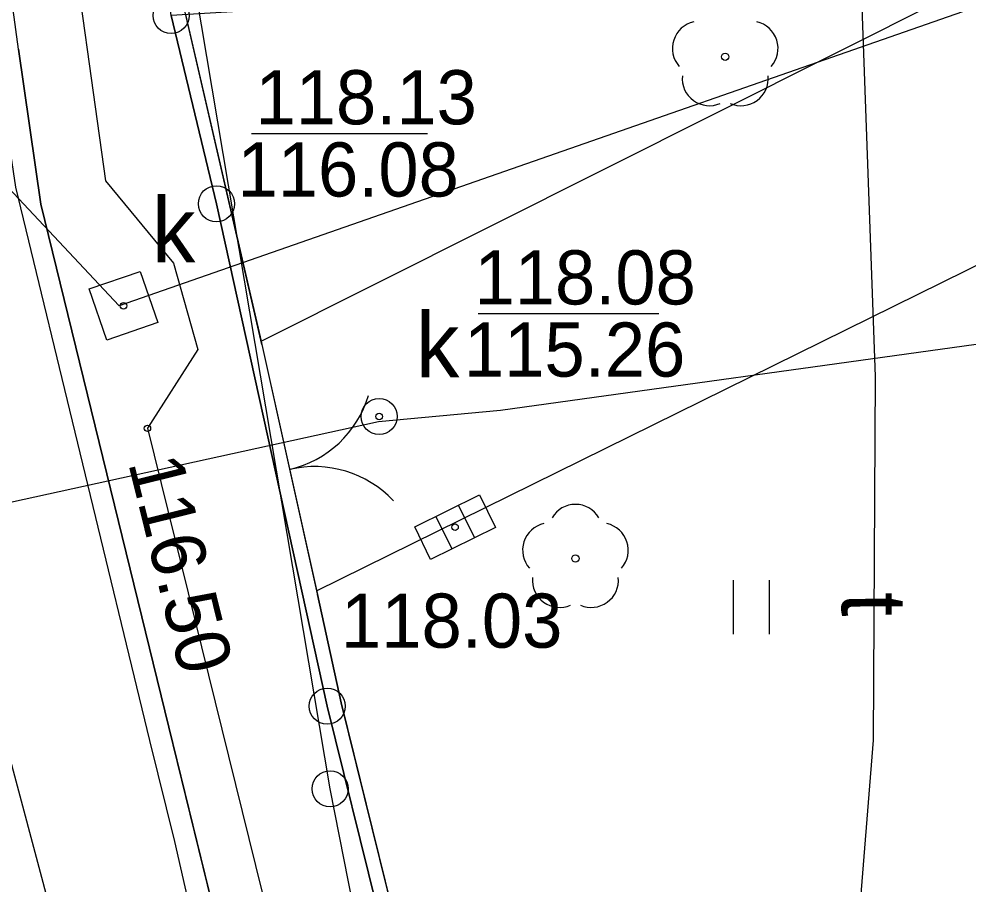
# Model space of a CAD drawing. Extents: x 6434771 to 6436222, y 5663454 to 5664782.
# Drawn here: x 6434945.61 to 6434958.77, y 5664249.33 to 5664261.33 of the extents above; entities that cross this region are included whole.
import ezdxf

# ---------------------------------------------------------------- set-up
doc = ezdxf.new("R2010")
doc.units = 0
for name, color, linetype in [('Warstwa 1', 7, 'Continuous'), ('Warstwa 10', 7, 'Continuous'), ('Warstwa 11', 7, 'Continuous'), ('Warstwa 12', 7, 'Continuous'), ('Warstwa 13', 7, 'Continuous'), ('Warstwa 14', 7, 'Continuous'), ('Warstwa 2', 7, 'Continuous'), ('Warstwa 23', 7, 'Continuous'), ('Warstwa 3', 7, 'Continuous'), ('Warstwa 4', 7, 'Continuous'), ('Warstwa 5', 7, 'Continuous'), ('Warstwa 6', 7, 'Continuous'), ('Warstwa 7', 7, 'Continuous'), ('Warstwa 8', 7, 'Continuous'), ('Warstwa 9', 7, 'Continuous')]:
    doc.layers.add(name, color=color, linetype=linetype)

msp = doc.modelspace()

# ---------------------------------------------------------------- linework, layer by layer
at = {"layer": 'Warstwa 1'}
for p, q in [((6434947.718, 5664261.379), (6434948.346, 5664258.771)), ((6434947.718, 5664261.379), (6434948.346, 5664258.771)), ((6434948.346, 5664258.771), (6434949.882, 5664251.812)), ((6434948.346, 5664258.771), (6434949.882, 5664251.812)), ((6434949.882, 5664251.812), (6434953.352, 5664237.768)), ((6434949.882, 5664251.812), (6434953.352, 5664237.768))]:
    msp.add_line(p, q, dxfattribs=at)
at = {"layer": 'Warstwa 10'}
for centre in [(6434947.718, 5664261.379), (6434948.346, 5664258.771), (6434949.882, 5664251.812)]:
    msp.add_circle(centre, 0.25, dxfattribs=at)
at = {"layer": 'Warstwa 11'}
for centre in [(6434955.395, 5664260.807), (6434953.32, 5664253.857)]:
    msp.add_circle(centre, 0.05, dxfattribs=at)
for centre, start, end in [((6434955.038, 5664260.923), 102.1471, 221.8529), ((6434955.752, 5664260.923), 318.1471, 77.8529), ((6434955.175, 5664260.504), 174.1471, 293.8529), ((6434955.615, 5664260.504), 246.1471, 5.8529), ((6434953.32, 5664254.232), 30.1471, 149.8529), ((6434952.963, 5664253.973), 102.1471, 221.8529), ((6434953.677, 5664253.973), 318.1471, 77.8529), ((6434953.1, 5664253.554), 174.1471, 293.8529), ((6434953.54, 5664253.554), 246.1471, 5.8529)]:
    msp.add_arc(centre, 0.375, start, end, dxfattribs=at)
at = {"layer": 'Warstwa 12'}
for points in [[(6434957.147, 5664211.78), (6434955.744, 5664228.009), (6434955.63, 5664228.49), (6434955.655, 5664228.95), (6434955.583, 5664232.911), (6434955.034, 5664236.308), (6434955.185, 5664238.846), (6434956.48, 5664239.251), (6434957.447, 5664251.34), (6434957.478, 5664256.38), (6434957.276, 5664262.013), (6434957.4, 5664262.312), (6434957.794, 5664262.627), (6434973.534, 5664269.107), (6434998.213, 5664277.97), (6434998.636, 5664278.165), (6434998.913, 5664277.961), (6435000.276, 5664273.257)], [(6434944.644, 5664274.57), (6434946.81, 5664259.09), (6434947.75, 5664257.95), (6434948.09, 5664256.75), (6434947.39, 5664255.66), (6434951.42, 5664239.36), (6434953.62, 5664234.29), (6434953.68, 5664233.96), (6434955.6, 5664214.23), (6434956.07, 5664209.37), (6434956.97, 5664199.5), (6434957.106, 5664197.959)], [(6434955.875, 5664204.912), (6434955.721, 5664207.188), (6434955.183, 5664212.435), (6434954.755, 5664216.427), (6434954.368, 5664220.376), (6434954.134, 5664222.912), (6434953.556, 5664225.011), (6434952.901, 5664227.626), (6434952.289, 5664230.269), (6434951.366, 5664234.341), (6434950.572, 5664237.342), (6434949.353, 5664242.99), (6434947.77, 5664249.935), (6434947.424, 5664251.336), (6434945.569, 5664258.999), (6434944.014, 5664269.395), (6434943.554, 5664272.721)]]:
    msp.add_lwpolyline(points, dxfattribs=at)
at = {"layer": 'Warstwa 14'}
for p, q in [((6434948.831, 5664259.746), (6434951.27, 5664259.746)), ((6434951.972, 5664257.251), (6434954.474, 5664257.251))]:
    msp.add_line(p, q, dxfattribs=at)
for centre in [(6434947.059, 5664257.357), (6434950.6, 5664255.824), (6434947.39, 5664255.66)]:
    msp.add_circle(centre, 0.045, dxfattribs=at)
at = {"layer": 'Warstwa 2'}
for points in [[(6434948.976, 5664256.82), (6434947.912, 5664261.424)], [(6434955.305, 5664238.4), (6434953.5, 5664238.006), (6434950.076, 5664251.858), (6434949.745, 5664253.359)]]:
    msp.add_lwpolyline(points, dxfattribs=at)
msp.add_circle((6434949.921, 5664250.667), 0.25, dxfattribs=at)
at = {"layer": 'Warstwa 23'}
msp.add_lwpolyline([(6434958.597, 5664197.941), (6434957.333, 5664213.078), (6434949.921, 5664250.667), (6434945.62, 5664276.224)], dxfattribs=at)
at = {"layer": 'Warstwa 3'}
msp.add_lwpolyline([(6434948.976, 5664256.82), (6434949.745, 5664253.359)], dxfattribs=at)
for centre, start, end in [((6434949.018, 5664256.55), 283.2073, 343.2073), ((6434949.704, 5664253.63), 43.2073, 103.2073)]:
    msp.add_arc(centre, 1.5, start, end, dxfattribs=at)
at = {"layer": 'Warstwa 4'}
for p, q in [((6434951.698, 5664254.593), (6434951.92, 5664254.144)), ((6434951.384, 5664254.438), (6434951.606, 5664253.989))]:
    msp.add_line(p, q, dxfattribs=at)
for points in [[(6434946.826, 5664256.881), (6434946.583, 5664257.59), (6434947.292, 5664257.833), (6434947.535, 5664257.124)], [(6434951.093, 5664254.294), (6434951.99, 5664254.737), (6434952.211, 5664254.288), (6434951.314, 5664253.845)]]:
    msp.add_lwpolyline(points, close=True, dxfattribs=at)
msp.add_circle((6434950.6, 5664255.824), 0.25, dxfattribs=at)
at = {"layer": 'Warstwa 5'}
for p, q in [((6434949.734, 5664253.407), (6434962.831, 5664259.866)), ((6434955.51, 5664252.808), (6434955.51, 5664253.558)), ((6434956.01, 5664252.808), (6434956.01, 5664253.558)), ((6434949.734, 5664253.407), (6434949.745, 5664253.359)), ((6434949.745, 5664253.359), (6434950.076, 5664251.858)), ((6434950.076, 5664251.858), (6434953.5, 5664238.006))]:
    msp.add_line(p, q, dxfattribs=at)
at = {"layer": 'Warstwa 6'}
for points in [[(6435051.747, 5664285.303), (6435043.883, 5664284.998), (6435029.81, 5664308.021), (6435026.489, 5664307.131), (6435013.167, 5664293.06), (6434993.378, 5664285.829), (6434983.958, 5664286.763), (6434986.053, 5664273.876), (6434980.446, 5664271.714), (6434963.058, 5664265.464), (6434962.054, 5664265.086), (6434951.731, 5664261.621), (6434947.718, 5664261.379), (6434948.346, 5664258.771), (6434949.882, 5664251.812), (6434953.352, 5664237.768), (6434955.347, 5664238.204), (6434955.909, 5664233.427), (6434967.929, 5664238.232), (6434978.466, 5664242.015), (6434988.114, 5664245.949), (6434993.296, 5664226.234)], [(6434936.39, 5664260.581), (6434943.969, 5664226.871), (6434952.266, 5664104.5), (6434966.745, 5664110.855), (6434966.511, 5664111.348), (6434957.607, 5664212.574), (6434955.909, 5664233.427), (6434955.347, 5664238.204), (6434953.352, 5664237.768), (6434949.882, 5664251.812), (6434948.346, 5664258.771), (6434947.718, 5664261.379), (6434947.406, 5664263.733), (6434945.869, 5664274.753), (6434945.736, 5664276.419)], [(6434956.847, 5664197.962), (6434956.294, 5664204.203), (6434955.211, 5664215.495), (6434954.588, 5664222.023), (6434954.202, 5664225.595), (6434953.82, 5664227.539), (6434953.221, 5664230.143), (6434951.778, 5664235.578), (6434951.637, 5664236.127), (6434949.585, 5664243.782), (6434947.685, 5664251.52), (6434945.912, 5664258.766), (6434945.604, 5664260.91), (6434944.386, 5664269.866), (6434943.969, 5664273.425)]]:
    msp.add_lwpolyline(points, dxfattribs=at)
for centre in [(6434947.059, 5664257.357), (6434950.6, 5664255.824), (6434951.652, 5664254.291)]:
    msp.add_circle(centre, 0.045, dxfattribs=at)
at = {"layer": 'Warstwa 7'}
for points in [[(6435003.995, 5664277.23), (6434946.997, 5664257.357), (6434942.891, 5664261.738)], [(6434941.009, 5664268.409), (6434942.891, 5664261.738), (6434943.973, 5664256.722), (6434944.562, 5664254.539), (6434946.264, 5664248.158), (6434947.853, 5664242.31), (6434948.953, 5664237.969)], [(6434944.562, 5664254.539), (6434945.496, 5664254.638), (6434950.592, 5664255.754), (6434952.28, 5664255.911), (6434958.872, 5664256.828), (6434969.85, 5664258.397)]]:
    msp.add_lwpolyline(points, dxfattribs=at)
at = {"layer": 'Warstwa 8'}
for p, q in [((6434948.965, 5664256.868), (6434964.982, 5664264.901)), ((6434945.604, 5664260.91), (6434945.912, 5664258.766)), ((6434949.734, 5664253.407), (6434962.831, 5664259.866)), ((6434945.912, 5664258.766), (6434947.685, 5664251.52)), ((6434948.965, 5664256.868), (6434948.976, 5664256.82)), ((6434948.976, 5664256.82), (6434949.734, 5664253.407)), ((6434947.685, 5664251.52), (6434949.585, 5664243.782))]:
    msp.add_line(p, q, dxfattribs=at)
at = {"layer": 'Warstwa 9'}
for p, q in [((6434947.92, 5664261.391), (6434948.965, 5664256.868)), ((6434945.604, 5664260.91), (6434945.912, 5664258.766)), ((6434945.912, 5664258.766), (6434947.685, 5664251.52)), ((6434948.965, 5664256.868), (6434948.976, 5664256.82)), ((6434948.976, 5664256.82), (6434949.734, 5664253.407)), ((6434949.734, 5664253.407), (6434949.745, 5664253.359)), ((6434949.745, 5664253.359), (6434950.076, 5664251.858)), ((6434950.076, 5664251.858), (6434953.5, 5664238.006)), ((6434947.685, 5664251.52), (6434949.585, 5664243.782))]:
    msp.add_line(p, q, dxfattribs=at)

# ---------------------------------------------------------------- texts
at = {"layer": 'Warstwa 13'}
msp.add_text('t', height=0.9, rotation=270.3387, dxfattribs=at).set_placement((6434957.008, 5664253.388))
at = {"layer": 'Warstwa 14'}
for s, p in [('116.08', (6434948.638, 5664258.871)), ('115.26', (6434951.775, 5664256.376))]:
    msp.add_text(s, height=0.75, dxfattribs=at).set_placement(p)
msp.add_text('116.50', height=0.75, rotation=283.8891, dxfattribs=at).set_placement((6434947.121, 5664255.185))
at = {"layer": 'Warstwa 5'}
for p in [(6434947.453, 5664257.959), (6434951.11, 5664256.367)]:
    msp.add_text('k', height=0.9, dxfattribs=at).set_placement(p)
at = {"layer": 'Warstwa 6'}
for s, p in [('118.13', (6434948.887, 5664259.871)), ('118.08', (6434951.921, 5664257.376)), ('118.03', (6434950.072, 5664252.621))]:
    msp.add_text(s, height=0.75, dxfattribs=at).set_placement(p)

doc.saveas('drawing.dxf')
